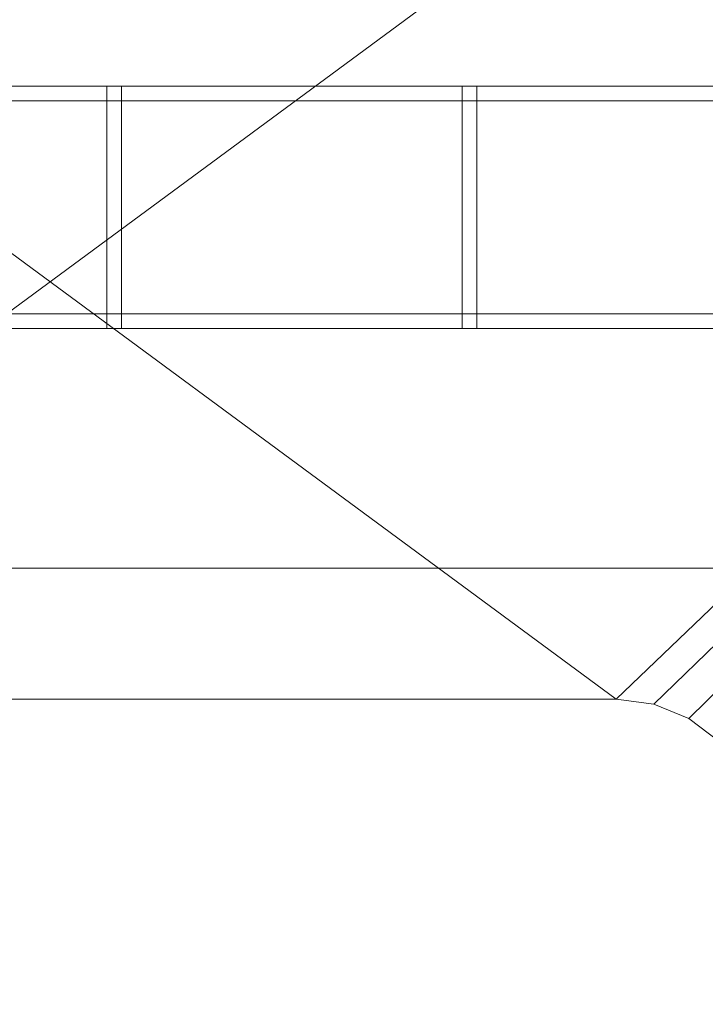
# Model space of a CAD drawing. Header units: millimetres. Extents: x -5914 to -4114, y 1890 to 3540.
# Tile 312 of 387: x -5021 to -4879, y 2727 to 2931. Entities that reach past the tile are written whole.
import ezdxf

# ---------------------------------------------------------------- set-up
doc = ezdxf.new("R2010")
doc.units = ezdxf.units.MM
doc.layers.add('A-GENM', color=13, linetype='Continuous', lineweight=5)

# ---------------------------------------------------------------- blocks, each defined once
blk = doc.blocks.new('Generic Models 3954 - Generic Models 2426-428076-_3D_')
at = {"layer": 'A-GENM'}
mesh = blk.add_polyface(dxfattribs=at)
corners = [(66409.37, 10801.73, 1319.54), (66409.37, 10597.73, 1319.54), (64880.78, 10597.73, 1319.54), (64880.78, 10801.73, 1319.54)]
mesh.append_faces([[corners[k] for k in face] for face in [(0, 1, 2, 3)]])
mesh = blk.add_polyface(dxfattribs=at)
corners = [(66409.37, 10801.73, 1367.88), (66409.37, 10801.73, 1319.54), (64880.78, 10801.73, 1319.54), (64880.78, 10801.73, 1367.88)]
mesh.append_faces([[corners[k] for k in face] for face in [(0, 1, 2, 3)]])
mesh = blk.add_polyface(dxfattribs=at)
corners = [(66409.37, 10709.73, 1392.61), (66409.37, 10801.73, 1367.88), (64880.78, 10801.73, 1367.88), (64880.78, 10709.73, 1392.61)]
mesh.append_faces([[corners[k] for k in face] for face in [(3, 0, 1, 2)]])
blk = doc.blocks.new('Generic Models 3955 - Generic Models 22-428086-_3D_')
at = {"layer": 'A-GENM'}
mesh = blk.add_polyface(dxfattribs=at)
corners = [(-6765.77, 5314.13, 480.69), (-6765.77, 5311.13, 480.69), (-5518.77, 5311.13, 480.69), (-5518.77, 5314.13, 480.69)]
mesh.append_faces([[corners[k] for k in face] for face in [(0, 1, 2, 3)]])
mesh = blk.add_polyface(dxfattribs=at)
corners = [(-6765.77, 5314.13, 477.85), (-6765.77, 5314.13, 480.69), (-5518.77, 5314.13, 480.69), (-5518.77, 5314.13, 477.85)]
mesh.append_faces([[corners[k] for k in face] for face in [(3, 0, 1, 2)]])
mesh = blk.add_polyface(dxfattribs=at)
corners = [(-6765.77, 5311.13, 477.85), (-6765.77, 5314.13, 477.85), (-5518.77, 5314.13, 477.85), (-5518.77, 5311.13, 477.85)]
mesh.append_faces([[corners[k] for k in face] for face in [(0, 1, 2, 3)]])
mesh = blk.add_polyface(dxfattribs=at)
corners = [(-6765.77, 5314.13, 535.85), (-6765.77, 5311.13, 535.85), (-5518.77, 5311.13, 535.85), (-5518.77, 5314.13, 535.85)]
mesh.append_faces([[corners[k] for k in face] for face in [(0, 1, 2, 3)]])
mesh = blk.add_polyface(dxfattribs=at)
corners = [(-6765.77, 5314.13, 533.01), (-6765.77, 5314.13, 535.85), (-5518.77, 5314.13, 535.85), (-5518.77, 5314.13, 533.01)]
mesh.append_faces([[corners[k] for k in face] for face in [(3, 0, 1, 2)]])
mesh = blk.add_polyface(dxfattribs=at)
corners = [(-6765.77, 5311.13, 533.01), (-6765.77, 5314.13, 533.01), (-5518.77, 5314.13, 533.01), (-5518.77, 5311.13, 533.01)]
mesh.append_faces([[corners[k] for k in face] for face in [(0, 1, 2, 3)]])
mesh = blk.add_polyface(dxfattribs=at)
corners = [(-6765.77, 5311.13, 480.69), (-6765.77, 5311.13, 477.85), (-5518.77, 5311.13, 477.85), (-5518.77, 5311.13, 480.69)]
mesh.append_faces([[corners[k] for k in face] for face in [(3, 0, 1, 2)]])
mesh = blk.add_polyface(dxfattribs=at)
corners = [(-6765.77, 5311.13, 535.85), (-6765.77, 5311.13, 533.01), (-5518.77, 5311.13, 533.01), (-5518.77, 5311.13, 535.85)]
mesh.append_faces([[corners[k] for k in face] for face in [(3, 0, 1, 2)]])
mesh = blk.add_polyface(dxfattribs=at)
corners = [(-6765.77, 5267.13, 535.85), (-6765.77, 5264.13, 535.85), (-5518.77, 5264.13, 535.85), (-5518.77, 5267.13, 535.85)]
mesh.append_faces([[corners[k] for k in face] for face in [(0, 1, 2, 3)]])
mesh = blk.add_polyface(dxfattribs=at)
corners = [(-6765.77, 5267.13, 533.01), (-6765.77, 5267.13, 535.85), (-5518.77, 5267.13, 535.85), (-5518.77, 5267.13, 533.01)]
mesh.append_faces([[corners[k] for k in face] for face in [(3, 0, 1, 2)]])
mesh = blk.add_polyface(dxfattribs=at)
corners = [(-6765.77, 5264.13, 533.01), (-6765.77, 5267.13, 533.01), (-5518.77, 5267.13, 533.01), (-5518.77, 5264.13, 533.01)]
mesh.append_faces([[corners[k] for k in face] for face in [(0, 1, 2, 3)]])
mesh = blk.add_polyface(dxfattribs=at)
corners = [(-6765.77, 5267.13, 480.69), (-6765.77, 5264.13, 480.69), (-5518.77, 5264.13, 480.69), (-5518.77, 5267.13, 480.69)]
mesh.append_faces([[corners[k] for k in face] for face in [(0, 1, 2, 3)]])
mesh = blk.add_polyface(dxfattribs=at)
corners = [(-6765.77, 5267.13, 477.85), (-6765.77, 5267.13, 480.69), (-5518.77, 5267.13, 480.69), (-5518.77, 5267.13, 477.85)]
mesh.append_faces([[corners[k] for k in face] for face in [(3, 0, 1, 2)]])
mesh = blk.add_polyface(dxfattribs=at)
corners = [(-6765.77, 5264.13, 477.85), (-6765.77, 5267.13, 477.85), (-5518.77, 5267.13, 477.85), (-5518.77, 5264.13, 477.85)]
mesh.append_faces([[corners[k] for k in face] for face in [(0, 1, 2, 3)]])
mesh = blk.add_polyface(dxfattribs=at)
corners = [(-6765.77, 5264.13, 535.85), (-6765.77, 5264.13, 533.01), (-5518.77, 5264.13, 533.01), (-5518.77, 5264.13, 535.85)]
mesh.append_faces([[corners[k] for k in face] for face in [(3, 0, 1, 2)]])
mesh = blk.add_polyface(dxfattribs=at)
corners = [(-6765.77, 5264.13, 480.69), (-6765.77, 5264.13, 477.85), (-5518.77, 5264.13, 477.85), (-5518.77, 5264.13, 480.69)]
mesh.append_faces([[corners[k] for k in face] for face in [(3, 0, 1, 2)]])
blk = doc.blocks.new('Generic Models 3965 - Generic Models 62-428230-_3D_')
at = {"layer": 'A-GENM'}
mesh = blk.add_polyface(dxfattribs=at)
corners = [(-6105.59, 5311.13, 608.35), (-6105.59, 5314.13, 608.35), (-6105.59, 5314.13, 550.35), (-6105.59, 5264.13, 550.35), (-6105.59, 5264.13, 608.35), (-6105.59, 5267.13, 608.35), (-6105.59, 5267.13, 553.35), (-6105.59, 5311.13, 553.35)]
mesh.append_faces([[corners[k] for k in face] for face in [(3, 6, 7, 2)]], dxfattribs={"vtx0": -1, "vtx2": -1})
mesh.append_faces([[corners[k] for k in face] for face in [(4, 5, 6, 3)]], dxfattribs={"vtx2": -1})
mesh.append_faces([[corners[k] for k in face] for face in [(7, 0, 1, 2)]], dxfattribs={"vtx3": -1})
mesh = blk.add_polyface(dxfattribs=at)
corners = [(-6105.59, 5314.13, 608.35), (-6105.59, 5311.13, 608.35), (-6102.59, 5311.13, 608.35), (-6102.59, 5314.13, 608.35)]
mesh.append_faces([[corners[k] for k in face] for face in [(0, 1, 2, 3)]])
mesh = blk.add_polyface(dxfattribs=at)
corners = [(-6105.59, 5314.13, 550.35), (-6105.59, 5314.13, 608.35), (-6102.59, 5314.13, 608.35), (-6102.59, 5314.13, 550.35)]
mesh.append_faces([[corners[k] for k in face] for face in [(0, 1, 2, 3)]])
mesh = blk.add_polyface(dxfattribs=at)
corners = [(-6105.59, 5264.13, 550.35), (-6105.59, 5314.13, 550.35), (-6102.59, 5314.13, 550.35), (-6102.59, 5264.13, 550.35)]
mesh.append_faces([[corners[k] for k in face] for face in [(0, 1, 2, 3)]])
mesh = blk.add_polyface(dxfattribs=at)
corners = [(-6102.59, 5311.13, 608.35), (-6102.59, 5311.13, 553.35), (-6102.59, 5267.13, 553.35), (-6102.59, 5267.13, 608.35), (-6102.59, 5264.13, 608.35), (-6102.59, 5264.13, 550.35), (-6102.59, 5314.13, 550.35), (-6102.59, 5314.13, 608.35)]
mesh.append_faces([[corners[k] for k in face] for face in [(6, 1, 2, 5)]], dxfattribs={"vtx0": -1, "vtx2": -1})
mesh.append_faces([[corners[k] for k in face] for face in [(7, 0, 1, 6)]], dxfattribs={"vtx2": -1})
mesh.append_faces([[corners[k] for k in face] for face in [(2, 3, 4, 5)]], dxfattribs={"vtx3": -1})
mesh = blk.add_polyface(dxfattribs=at)
corners = [(-6105.59, 5311.13, 553.35), (-6105.59, 5267.13, 553.35), (-6102.59, 5267.13, 553.35), (-6102.59, 5311.13, 553.35)]
mesh.append_faces([[corners[k] for k in face] for face in [(0, 1, 2, 3)]])
mesh = blk.add_polyface(dxfattribs=at)
corners = [(-6105.59, 5311.13, 608.35), (-6105.59, 5311.13, 553.35), (-6102.59, 5311.13, 553.35), (-6102.59, 5311.13, 608.35)]
mesh.append_faces([[corners[k] for k in face] for face in [(0, 1, 2, 3)]])
mesh = blk.add_polyface(dxfattribs=at)
corners = [(-6105.59, 5267.13, 608.35), (-6105.59, 5264.13, 608.35), (-6102.59, 5264.13, 608.35), (-6102.59, 5267.13, 608.35)]
mesh.append_faces([[corners[k] for k in face] for face in [(0, 1, 2, 3)]])
mesh = blk.add_polyface(dxfattribs=at)
corners = [(-6105.59, 5267.13, 553.35), (-6105.59, 5267.13, 608.35), (-6102.59, 5267.13, 608.35), (-6102.59, 5267.13, 553.35)]
mesh.append_faces([[corners[k] for k in face] for face in [(0, 1, 2, 3)]])
mesh = blk.add_polyface(dxfattribs=at)
corners = [(-6105.59, 5264.13, 608.35), (-6105.59, 5264.13, 550.35), (-6102.59, 5264.13, 550.35), (-6102.59, 5264.13, 608.35)]
mesh.append_faces([[corners[k] for k in face] for face in [(0, 1, 2, 3)]])
blk = doc.blocks.new('Generic Models 3966 - Generic Models 62-428246-_3D_')
at = {"layer": 'A-GENM'}
mesh = blk.add_polyface(dxfattribs=at)
corners = [(-6032.24, 5311.13, 608.35), (-6032.24, 5314.13, 608.35), (-6032.24, 5314.13, 550.35), (-6032.24, 5264.13, 550.35), (-6032.24, 5264.13, 608.35), (-6032.24, 5267.13, 608.35), (-6032.24, 5267.13, 553.35), (-6032.24, 5311.13, 553.35)]
mesh.append_faces([[corners[k] for k in face] for face in [(3, 6, 7, 2)]], dxfattribs={"vtx0": -1, "vtx2": -1})
mesh.append_faces([[corners[k] for k in face] for face in [(4, 5, 6, 3)]], dxfattribs={"vtx2": -1})
mesh.append_faces([[corners[k] for k in face] for face in [(7, 0, 1, 2)]], dxfattribs={"vtx3": -1})
mesh = blk.add_polyface(dxfattribs=at)
corners = [(-6032.24, 5314.13, 608.35), (-6032.24, 5311.13, 608.35), (-6029.24, 5311.13, 608.35), (-6029.24, 5314.13, 608.35)]
mesh.append_faces([[corners[k] for k in face] for face in [(0, 1, 2, 3)]])
mesh = blk.add_polyface(dxfattribs=at)
corners = [(-6032.24, 5314.13, 550.35), (-6032.24, 5314.13, 608.35), (-6029.24, 5314.13, 608.35), (-6029.24, 5314.13, 550.35)]
mesh.append_faces([[corners[k] for k in face] for face in [(0, 1, 2, 3)]])
mesh = blk.add_polyface(dxfattribs=at)
corners = [(-6032.24, 5264.13, 550.35), (-6032.24, 5314.13, 550.35), (-6029.24, 5314.13, 550.35), (-6029.24, 5264.13, 550.35)]
mesh.append_faces([[corners[k] for k in face] for face in [(0, 1, 2, 3)]])
mesh = blk.add_polyface(dxfattribs=at)
corners = [(-6029.24, 5311.13, 608.35), (-6029.24, 5311.13, 553.35), (-6029.24, 5267.13, 553.35), (-6029.24, 5267.13, 608.35), (-6029.24, 5264.13, 608.35), (-6029.24, 5264.13, 550.35), (-6029.24, 5314.13, 550.35), (-6029.24, 5314.13, 608.35)]
mesh.append_faces([[corners[k] for k in face] for face in [(6, 1, 2, 5)]], dxfattribs={"vtx0": -1, "vtx2": -1})
mesh.append_faces([[corners[k] for k in face] for face in [(7, 0, 1, 6)]], dxfattribs={"vtx2": -1})
mesh.append_faces([[corners[k] for k in face] for face in [(2, 3, 4, 5)]], dxfattribs={"vtx3": -1})
mesh = blk.add_polyface(dxfattribs=at)
corners = [(-6032.24, 5311.13, 553.35), (-6032.24, 5267.13, 553.35), (-6029.24, 5267.13, 553.35), (-6029.24, 5311.13, 553.35)]
mesh.append_faces([[corners[k] for k in face] for face in [(0, 1, 2, 3)]])
mesh = blk.add_polyface(dxfattribs=at)
corners = [(-6032.24, 5311.13, 608.35), (-6032.24, 5311.13, 553.35), (-6029.24, 5311.13, 553.35), (-6029.24, 5311.13, 608.35)]
mesh.append_faces([[corners[k] for k in face] for face in [(0, 1, 2, 3)]])
mesh = blk.add_polyface(dxfattribs=at)
corners = [(-6032.24, 5267.13, 608.35), (-6032.24, 5264.13, 608.35), (-6029.24, 5264.13, 608.35), (-6029.24, 5267.13, 608.35)]
mesh.append_faces([[corners[k] for k in face] for face in [(0, 1, 2, 3)]])
mesh = blk.add_polyface(dxfattribs=at)
corners = [(-6032.24, 5267.13, 553.35), (-6032.24, 5267.13, 608.35), (-6029.24, 5267.13, 608.35), (-6029.24, 5267.13, 553.35)]
mesh.append_faces([[corners[k] for k in face] for face in [(0, 1, 2, 3)]])
mesh = blk.add_polyface(dxfattribs=at)
corners = [(-6032.24, 5264.13, 608.35), (-6032.24, 5264.13, 550.35), (-6029.24, 5264.13, 550.35), (-6029.24, 5264.13, 608.35)]
mesh.append_faces([[corners[k] for k in face] for face in [(0, 1, 2, 3)]])
blk = doc.blocks.new('Generic Models 3975 - Generic Models 22-428473-_3D_')
at = {"layer": 'A-GENM'}
mesh = blk.add_polyface(dxfattribs=at)
corners = [(-6765.77, 5314.13, 480.69), (-6765.77, 5311.13, 480.69), (-5515.77, 5311.13, 480.69), (-5515.77, 5314.13, 480.69)]
mesh.append_faces([[corners[k] for k in face] for face in [(0, 1, 2, 3)]])
mesh = blk.add_polyface(dxfattribs=at)
corners = [(-6765.77, 5314.13, 477.85), (-6765.77, 5314.13, 480.69), (-5515.77, 5314.13, 480.69), (-5515.77, 5314.13, 477.85)]
mesh.append_faces([[corners[k] for k in face] for face in [(0, 1, 2, 3)]])
mesh = blk.add_polyface(dxfattribs=at)
corners = [(-6765.77, 5311.13, 477.85), (-6765.77, 5314.13, 477.85), (-5515.77, 5314.13, 477.85), (-5515.77, 5311.13, 477.85)]
mesh.append_faces([[corners[k] for k in face] for face in [(0, 1, 2, 3)]])
mesh = blk.add_polyface(dxfattribs=at)
corners = [(-6765.77, 5314.13, 535.85), (-6765.77, 5311.13, 535.85), (-5515.77, 5311.13, 535.85), (-5515.77, 5314.13, 535.85)]
mesh.append_faces([[corners[k] for k in face] for face in [(0, 1, 2, 3)]])
mesh = blk.add_polyface(dxfattribs=at)
corners = [(-6765.77, 5314.13, 533.01), (-6765.77, 5314.13, 535.85), (-5515.77, 5314.13, 535.85), (-5515.77, 5314.13, 533.01)]
mesh.append_faces([[corners[k] for k in face] for face in [(0, 1, 2, 3)]])
mesh = blk.add_polyface(dxfattribs=at)
corners = [(-6765.77, 5311.13, 533.01), (-6765.77, 5314.13, 533.01), (-5515.77, 5314.13, 533.01), (-5515.77, 5311.13, 533.01)]
mesh.append_faces([[corners[k] for k in face] for face in [(0, 1, 2, 3)]])
mesh = blk.add_polyface(dxfattribs=at)
corners = [(-6765.77, 5311.13, 480.69), (-6765.77, 5311.13, 477.85), (-5515.77, 5311.13, 477.85), (-5515.77, 5311.13, 480.69)]
mesh.append_faces([[corners[k] for k in face] for face in [(0, 1, 2, 3)]])
mesh = blk.add_polyface(dxfattribs=at)
corners = [(-6765.77, 5311.13, 535.85), (-6765.77, 5311.13, 533.01), (-5515.77, 5311.13, 533.01), (-5515.77, 5311.13, 535.85)]
mesh.append_faces([[corners[k] for k in face] for face in [(0, 1, 2, 3)]])
mesh = blk.add_polyface(dxfattribs=at)
corners = [(-6765.77, 5267.13, 535.85), (-6765.77, 5264.13, 535.85), (-5515.77, 5264.13, 535.85), (-5515.77, 5267.13, 535.85)]
mesh.append_faces([[corners[k] for k in face] for face in [(0, 1, 2, 3)]])
mesh = blk.add_polyface(dxfattribs=at)
corners = [(-6765.77, 5267.13, 533.01), (-6765.77, 5267.13, 535.85), (-5515.77, 5267.13, 535.85), (-5515.77, 5267.13, 533.01)]
mesh.append_faces([[corners[k] for k in face] for face in [(0, 1, 2, 3)]])
mesh = blk.add_polyface(dxfattribs=at)
corners = [(-6765.77, 5264.13, 533.01), (-6765.77, 5267.13, 533.01), (-5515.77, 5267.13, 533.01), (-5515.77, 5264.13, 533.01)]
mesh.append_faces([[corners[k] for k in face] for face in [(0, 1, 2, 3)]])
mesh = blk.add_polyface(dxfattribs=at)
corners = [(-6765.77, 5267.13, 480.69), (-6765.77, 5264.13, 480.69), (-5515.77, 5264.13, 480.69), (-5515.77, 5267.13, 480.69)]
mesh.append_faces([[corners[k] for k in face] for face in [(0, 1, 2, 3)]])
mesh = blk.add_polyface(dxfattribs=at)
corners = [(-6765.77, 5267.13, 477.85), (-6765.77, 5267.13, 480.69), (-5515.77, 5267.13, 480.69), (-5515.77, 5267.13, 477.85)]
mesh.append_faces([[corners[k] for k in face] for face in [(0, 1, 2, 3)]])
mesh = blk.add_polyface(dxfattribs=at)
corners = [(-6765.77, 5264.13, 477.85), (-6765.77, 5267.13, 477.85), (-5515.77, 5267.13, 477.85), (-5515.77, 5264.13, 477.85)]
mesh.append_faces([[corners[k] for k in face] for face in [(0, 1, 2, 3)]])
mesh = blk.add_polyface(dxfattribs=at)
corners = [(-6765.77, 5264.13, 535.85), (-6765.77, 5264.13, 533.01), (-5515.77, 5264.13, 533.01), (-5515.77, 5264.13, 535.85)]
mesh.append_faces([[corners[k] for k in face] for face in [(0, 1, 2, 3)]])
mesh = blk.add_polyface(dxfattribs=at)
corners = [(-6765.77, 5264.13, 480.69), (-6765.77, 5264.13, 477.85), (-5515.77, 5264.13, 477.85), (-5515.77, 5264.13, 480.69)]
mesh.append_faces([[corners[k] for k in face] for face in [(0, 1, 2, 3)]])
blk = doc.blocks.new('Generic Models 3985 - Generic Models 62-428617-_3D_')
at = {"layer": 'A-GENM'}
mesh = blk.add_polyface(dxfattribs=at)
corners = [(-6105.59, 5311.13, 608.35), (-6105.59, 5314.13, 608.35), (-6105.59, 5314.13, 550.35), (-6105.59, 5264.13, 550.35), (-6105.59, 5264.13, 608.35), (-6105.59, 5267.13, 608.35), (-6105.59, 5267.13, 553.35), (-6105.59, 5311.13, 553.35)]
mesh.append_faces([[corners[k] for k in face] for face in [(3, 6, 7, 2)]], dxfattribs={"vtx0": -1, "vtx2": -1})
mesh.append_faces([[corners[k] for k in face] for face in [(4, 5, 6, 3)]], dxfattribs={"vtx2": -1})
mesh.append_faces([[corners[k] for k in face] for face in [(7, 0, 1, 2)]], dxfattribs={"vtx3": -1})
mesh = blk.add_polyface(dxfattribs=at)
corners = [(-6105.59, 5314.13, 608.35), (-6105.59, 5311.13, 608.35), (-6102.59, 5311.13, 608.35), (-6102.59, 5314.13, 608.35)]
mesh.append_faces([[corners[k] for k in face] for face in [(0, 1, 2, 3)]])
mesh = blk.add_polyface(dxfattribs=at)
corners = [(-6105.59, 5314.13, 550.35), (-6105.59, 5314.13, 608.35), (-6102.59, 5314.13, 608.35), (-6102.59, 5314.13, 550.35)]
mesh.append_faces([[corners[k] for k in face] for face in [(0, 1, 2, 3)]])
mesh = blk.add_polyface(dxfattribs=at)
corners = [(-6105.59, 5264.13, 550.35), (-6105.59, 5314.13, 550.35), (-6102.59, 5314.13, 550.35), (-6102.59, 5264.13, 550.35)]
mesh.append_faces([[corners[k] for k in face] for face in [(0, 1, 2, 3)]])
mesh = blk.add_polyface(dxfattribs=at)
corners = [(-6102.59, 5311.13, 608.35), (-6102.59, 5311.13, 553.35), (-6102.59, 5267.13, 553.35), (-6102.59, 5267.13, 608.35), (-6102.59, 5264.13, 608.35), (-6102.59, 5264.13, 550.35), (-6102.59, 5314.13, 550.35), (-6102.59, 5314.13, 608.35)]
mesh.append_faces([[corners[k] for k in face] for face in [(6, 1, 2, 5)]], dxfattribs={"vtx0": -1, "vtx2": -1})
mesh.append_faces([[corners[k] for k in face] for face in [(7, 0, 1, 6)]], dxfattribs={"vtx2": -1})
mesh.append_faces([[corners[k] for k in face] for face in [(2, 3, 4, 5)]], dxfattribs={"vtx3": -1})
mesh = blk.add_polyface(dxfattribs=at)
corners = [(-6105.59, 5311.13, 553.35), (-6105.59, 5267.13, 553.35), (-6102.59, 5267.13, 553.35), (-6102.59, 5311.13, 553.35)]
mesh.append_faces([[corners[k] for k in face] for face in [(0, 1, 2, 3)]])
mesh = blk.add_polyface(dxfattribs=at)
corners = [(-6105.59, 5311.13, 608.35), (-6105.59, 5311.13, 553.35), (-6102.59, 5311.13, 553.35), (-6102.59, 5311.13, 608.35)]
mesh.append_faces([[corners[k] for k in face] for face in [(0, 1, 2, 3)]])
mesh = blk.add_polyface(dxfattribs=at)
corners = [(-6105.59, 5267.13, 608.35), (-6105.59, 5264.13, 608.35), (-6102.59, 5264.13, 608.35), (-6102.59, 5267.13, 608.35)]
mesh.append_faces([[corners[k] for k in face] for face in [(0, 1, 2, 3)]])
mesh = blk.add_polyface(dxfattribs=at)
corners = [(-6105.59, 5267.13, 553.35), (-6105.59, 5267.13, 608.35), (-6102.59, 5267.13, 608.35), (-6102.59, 5267.13, 553.35)]
mesh.append_faces([[corners[k] for k in face] for face in [(0, 1, 2, 3)]])
mesh = blk.add_polyface(dxfattribs=at)
corners = [(-6105.59, 5264.13, 608.35), (-6105.59, 5264.13, 550.35), (-6102.59, 5264.13, 550.35), (-6102.59, 5264.13, 608.35)]
mesh.append_faces([[corners[k] for k in face] for face in [(0, 1, 2, 3)]])
blk = doc.blocks.new('Generic Models 3986 - Generic Models 62-428633-_3D_')
at = {"layer": 'A-GENM'}
mesh = blk.add_polyface(dxfattribs=at)
corners = [(-6032.24, 5311.13, 608.35), (-6032.24, 5314.13, 608.35), (-6032.24, 5314.13, 550.35), (-6032.24, 5264.13, 550.35), (-6032.24, 5264.13, 608.35), (-6032.24, 5267.13, 608.35), (-6032.24, 5267.13, 553.35), (-6032.24, 5311.13, 553.35)]
mesh.append_faces([[corners[k] for k in face] for face in [(3, 6, 7, 2)]], dxfattribs={"vtx0": -1, "vtx2": -1})
mesh.append_faces([[corners[k] for k in face] for face in [(4, 5, 6, 3)]], dxfattribs={"vtx2": -1})
mesh.append_faces([[corners[k] for k in face] for face in [(7, 0, 1, 2)]], dxfattribs={"vtx3": -1})
mesh = blk.add_polyface(dxfattribs=at)
corners = [(-6032.24, 5314.13, 608.35), (-6032.24, 5311.13, 608.35), (-6029.24, 5311.13, 608.35), (-6029.24, 5314.13, 608.35)]
mesh.append_faces([[corners[k] for k in face] for face in [(0, 1, 2, 3)]])
mesh = blk.add_polyface(dxfattribs=at)
corners = [(-6032.24, 5314.13, 550.35), (-6032.24, 5314.13, 608.35), (-6029.24, 5314.13, 608.35), (-6029.24, 5314.13, 550.35)]
mesh.append_faces([[corners[k] for k in face] for face in [(0, 1, 2, 3)]])
mesh = blk.add_polyface(dxfattribs=at)
corners = [(-6032.24, 5264.13, 550.35), (-6032.24, 5314.13, 550.35), (-6029.24, 5314.13, 550.35), (-6029.24, 5264.13, 550.35)]
mesh.append_faces([[corners[k] for k in face] for face in [(0, 1, 2, 3)]])
mesh = blk.add_polyface(dxfattribs=at)
corners = [(-6029.24, 5311.13, 608.35), (-6029.24, 5311.13, 553.35), (-6029.24, 5267.13, 553.35), (-6029.24, 5267.13, 608.35), (-6029.24, 5264.13, 608.35), (-6029.24, 5264.13, 550.35), (-6029.24, 5314.13, 550.35), (-6029.24, 5314.13, 608.35)]
mesh.append_faces([[corners[k] for k in face] for face in [(6, 1, 2, 5)]], dxfattribs={"vtx0": -1, "vtx2": -1})
mesh.append_faces([[corners[k] for k in face] for face in [(7, 0, 1, 6)]], dxfattribs={"vtx2": -1})
mesh.append_faces([[corners[k] for k in face] for face in [(2, 3, 4, 5)]], dxfattribs={"vtx3": -1})
mesh = blk.add_polyface(dxfattribs=at)
corners = [(-6032.24, 5311.13, 553.35), (-6032.24, 5267.13, 553.35), (-6029.24, 5267.13, 553.35), (-6029.24, 5311.13, 553.35)]
mesh.append_faces([[corners[k] for k in face] for face in [(0, 1, 2, 3)]])
mesh = blk.add_polyface(dxfattribs=at)
corners = [(-6032.24, 5311.13, 608.35), (-6032.24, 5311.13, 553.35), (-6029.24, 5311.13, 553.35), (-6029.24, 5311.13, 608.35)]
mesh.append_faces([[corners[k] for k in face] for face in [(0, 1, 2, 3)]])
mesh = blk.add_polyface(dxfattribs=at)
corners = [(-6032.24, 5267.13, 608.35), (-6032.24, 5264.13, 608.35), (-6029.24, 5264.13, 608.35), (-6029.24, 5267.13, 608.35)]
mesh.append_faces([[corners[k] for k in face] for face in [(0, 1, 2, 3)]])
mesh = blk.add_polyface(dxfattribs=at)
corners = [(-6032.24, 5267.13, 553.35), (-6032.24, 5267.13, 608.35), (-6029.24, 5267.13, 608.35), (-6029.24, 5267.13, 553.35)]
mesh.append_faces([[corners[k] for k in face] for face in [(0, 1, 2, 3)]])
mesh = blk.add_polyface(dxfattribs=at)
corners = [(-6032.24, 5264.13, 608.35), (-6032.24, 5264.13, 550.35), (-6029.24, 5264.13, 550.35), (-6029.24, 5264.13, 608.35)]
mesh.append_faces([[corners[k] for k in face] for face in [(0, 1, 2, 3)]])
blk = doc.blocks.new('Generic Models 4047 - Generic Models 1-429712-_3D_')
at = {"layer": 'A-GENM'}
mesh = blk.add_polyface(dxfattribs=at)
corners = [(-13146.03, 4927.13, 791.17), (-12446.03, 4927.13, 791.17), (-12446.03, 5727.13, 791.17), (-14246.03, 5727.13, 791.17), (-14246.03, 4927.13, 791.17), (-13546.03, 4927.13, 791.17), (-13533.09, 4928.83, 791.17), (-13521.03, 4933.82, 791.17), (-13510.67, 4941.77, 791.17), (-13484.1, 4968.34, 791.17), (-13477.89, 4973.11, 791.17), (-13470.66, 4976.1, 791.17), (-13462.89, 4977.13, 791.17), (-13229.16, 4977.13, 791.17), (-13221.4, 4976.1, 791.17), (-13214.16, 4973.11, 791.17), (-13207.95, 4968.34, 791.17), (-13181.38, 4941.77, 791.17), (-13171.03, 4933.82, 791.17), (-13158.97, 4928.83, 791.17)]
mesh.append_faces([[corners[k] for k in face] for face in [(0, 18, 19), (2, 0, 1)]], dxfattribs={"vtx0": -1})
mesh.append_faces([[corners[k] for k in face] for face in [(9, 5, 8), (15, 2, 14), (13, 2, 12)]], dxfattribs={"vtx0": -1, "vtx1": -1})
mesh.append_faces([[corners[k] for k in face] for face in [(3, 11, 12, 2)]], dxfattribs={"vtx0": -1, "vtx2": -1})
mesh.append_faces([[corners[k] for k in face] for face in [(2, 15, 16, 0)]], dxfattribs={"vtx0": -1, "vtx2": -1, "vtx3": -1})
mesh.append_faces([[corners[k] for k in face] for face in [(7, 8, 5, 6)]], dxfattribs={"vtx1": -1})
mesh.append_faces([[corners[k] for k in face] for face in [(10, 11, 3), (17, 18, 0, 16), (13, 14, 2)]], dxfattribs={"vtx1": -1, "vtx2": -1})
mesh.append_faces([[corners[k] for k in face] for face in [(9, 10, 3, 5)]], dxfattribs={"vtx1": -1, "vtx2": -1, "vtx3": -1})
mesh.append_faces([[corners[k] for k in face] for face in [(3, 4, 5)]], dxfattribs={"vtx2": -1})
mesh = blk.add_polyface(dxfattribs=at)
corners = [(-13146.03, 4927.13, 766.17), (-13158.97, 4928.83, 766.17), (-13171.03, 4933.82, 766.17), (-13181.38, 4941.77, 766.17), (-13207.95, 4968.34, 766.17), (-13214.16, 4973.11, 766.17), (-13221.4, 4976.1, 766.17), (-13229.16, 4977.13, 766.17), (-13462.89, 4977.13, 766.17), (-13470.66, 4976.1, 766.17), (-13477.89, 4973.11, 766.17), (-13484.1, 4968.34, 766.17), (-13510.67, 4941.77, 766.17), (-13521.03, 4933.82, 766.17), (-13533.09, 4928.83, 766.17), (-13546.03, 4927.13, 766.17), (-14246.03, 4927.13, 766.17), (-14246.03, 5727.13, 766.17), (-12446.03, 5727.13, 766.17), (-12446.03, 4927.13, 766.17)]
mesh.append_faces([[corners[k] for k in face] for face in [(15, 13, 14), (17, 15, 16)]], dxfattribs={"vtx0": -1})
mesh.append_faces([[corners[k] for k in face] for face in [(4, 0, 3), (10, 17, 9), (8, 17, 7)]], dxfattribs={"vtx0": -1, "vtx1": -1})
mesh.append_faces([[corners[k] for k in face] for face in [(18, 6, 7, 17)]], dxfattribs={"vtx0": -1, "vtx2": -1})
mesh.append_faces([[corners[k] for k in face] for face in [(17, 10, 11, 15)]], dxfattribs={"vtx0": -1, "vtx2": -1, "vtx3": -1})
mesh.append_faces([[corners[k] for k in face] for face in [(2, 3, 0, 1)]], dxfattribs={"vtx1": -1})
mesh.append_faces([[corners[k] for k in face] for face in [(5, 6, 18), (12, 13, 15, 11), (8, 9, 17)]], dxfattribs={"vtx1": -1, "vtx2": -1})
mesh.append_faces([[corners[k] for k in face] for face in [(4, 5, 18, 0)]], dxfattribs={"vtx1": -1, "vtx2": -1, "vtx3": -1})
mesh.append_faces([[corners[k] for k in face] for face in [(18, 19, 0)]], dxfattribs={"vtx2": -1})
mesh = blk.add_polyface(dxfattribs=at)
corners = [(-13229.16, 4977.13, 791.17), (-13462.89, 4977.13, 791.17), (-13462.89, 4977.13, 766.17), (-13229.16, 4977.13, 766.17)]
mesh.append_faces([[corners[k] for k in face] for face in [(0, 1, 2, 3)]])
mesh = blk.add_polyface(dxfattribs=at)
corners = [(-13207.95, 4968.34, 791.17), (-13214.16, 4973.11, 791.17), (-13221.4, 4976.1, 791.17), (-13229.16, 4977.13, 791.17), (-13229.16, 4977.13, 766.17), (-13221.4, 4976.1, 766.17), (-13214.16, 4973.11, 766.17), (-13207.95, 4968.34, 766.17)]
mesh.append_faces([[corners[k] for k in face] for face in [(0, 1, 6, 7)]], dxfattribs={"vtx1": -1})
mesh.append_faces([[corners[k] for k in face] for face in [(1, 2, 5, 6)]], dxfattribs={"vtx1": -1, "vtx3": -1})
mesh.append_faces([[corners[k] for k in face] for face in [(2, 3, 4, 5)]], dxfattribs={"vtx3": -1})

msp = doc.modelspace()

# ---------------------------------------------------------------- block references
at = {"layer": 'A-GENM'}
for name, p in [('Generic Models 4047 - Generic Models 1-429712-_3D_', (8331.74, -2186.71, -131.17)), ('Generic Models 3955 - Generic Models 22-428086-_3D_', (1103.03, -2397.21, -46.21)), ('Generic Models 3975 - Generic Models 22-428473-_3D_', (1103.03, -2397.21, 51.29)), ('Generic Models 3965 - Generic Models 62-428230-_3D_', (1103.03, -2397.21, -118.71)), ('Generic Models 3985 - Generic Models 62-428617-_3D_', (1103.03, -2397.21, -21.21)), ('Generic Models 3966 - Generic Models 62-428246-_3D_', (1103.03, -2397.21, -118.71)), ('Generic Models 3986 - Generic Models 62-428633-_3D_', (1103.03, -2397.21, -21.21)), ('Generic Models 3954 - Generic Models 2426-428076-_3D_', (-70657.66, -7984.32, -992.54))]:
    msp.add_blockref(name, p, dxfattribs=at)

doc.saveas('drawing.dxf')
